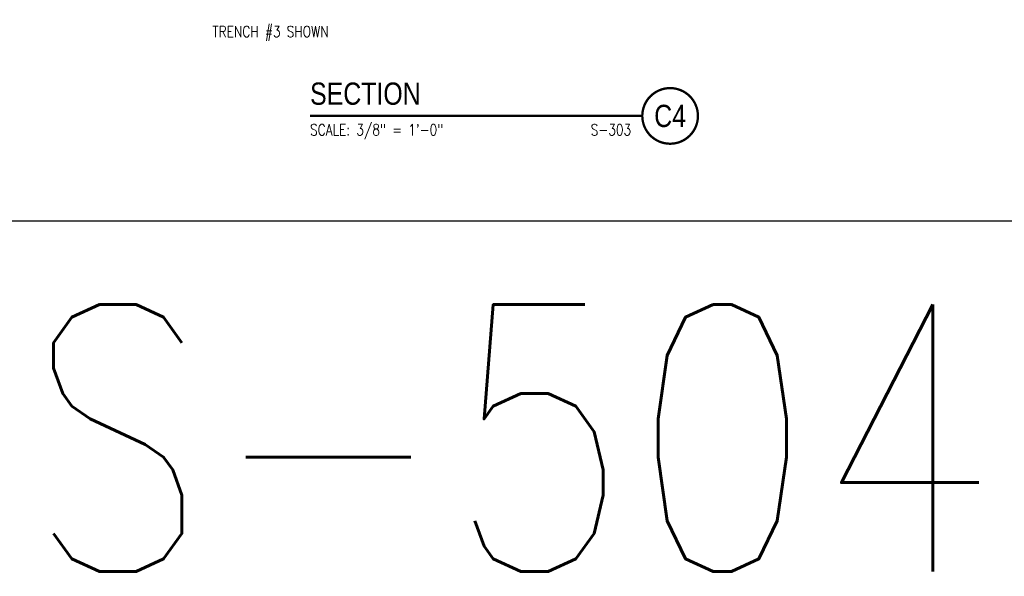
# Model space of a CAD drawing. Header units: inches. Extents: x -9715 to 32893, y -15613 to -1138.
# Tile 288 of 380: x 10664 to 11018, y -9292 to -9092. Entities that reach past the tile are written whole.
import ezdxf
from ezdxf.enums import TextEntityAlignment as Align

# ---------------------------------------------------------------- set-up
doc = ezdxf.new("R2010")
doc.units = ezdxf.units.IN
doc.header["$MEASUREMENT"] = 0
doc.layers.get('0').update_dxf_attribs({"color": 252})
doc.layers.get('DEFPOINTS').update_dxf_attribs({"color": 11})
doc.layers.add('S-ANNO-SYMB', color=2, linetype='Continuous')
doc.layers.add('S-ANNO-TEXT', color=2, linetype='Continuous')
doc.styles.add('125', font='romans.shx', dxfattribs={"width": 0.8, "height": 2})
doc.styles.add('FT', font='ROMANS.shx', dxfattribs={"width": 0.8, "height": 0.125})
doc.styles.get("Standard").update_dxf_attribs({"font": 'romans.shx', "width": 0.8})
doc.styles.add('TT', font='swiss.ttf', dxfattribs={"width": 0.8, "height": 0.25})

# ---------------------------------------------------------------- blocks, each defined once
blk = doc.blocks.new('SECTION_INFO')
at = {"style": 'TT', "width": 0.8}
blk.add_attdef('SECTION_TITLE', text='', height=0.25, dxfattribs=at).set_placement((0, 0.375), align=Align.TOP_LEFT)
at = {"style": 'FT', "width": 0.8}
blk.add_attdef('SCALE', (0, -0.21875), '', height=0.125, dxfattribs=at)
blk = doc.blocks.new('T-BULB_R')
at = {"const_width": 0.02604}
for points in [[(0.625, 0, 1), (0, 0, 1)], [(0.625, 0, -1), (0, 0, -1)]]:
    blk.add_lwpolyline(points, format="xyb", dxfattribs=at)
at = {"style": 'TT', "width": 0.8}
blk.add_attdef('SECTION_#', text='', height=0.25, dxfattribs=at).set_placement((0.3125, 0), align=Align.MIDDLE)
at = {"style": 'FT', "width": 0.8}
blk.add_attdef('SHEET_FROM', text='', height=0.125, dxfattribs=at).set_placement((-0.125, -0.21875), align=Align.RIGHT)

msp = doc.modelspace()

# ---------------------------------------------------------------- linework, layer by layer
at = {"layer": 'DEFPOINTS'}
msp.add_lwpolyline([(10114.93534, -9164.20578), (11074.93534, -9164.20578), (11074.93534, -8508.86178), (10114.93534, -8508.86178)], close=True, dxfattribs=at)
at = {"layer": 'S-ANNO-SYMB', "const_width": 0.896}
msp.add_lwpolyline([(10768.30025, -9126.47579), (10887.66719, -9126.47579)], dxfattribs=at)

# ---------------------------------------------------------------- block references
at = {"layer": 'S-ANNO-SYMB', "xscale": 32.00000142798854, "yscale": 32.00000142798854, "zscale": 32.00000142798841}
for name, p, values in [('SECTION_INFO', (10768.30025, -9126.47579), {'SECTION_TITLE': 'SECTION', 'SCALE': 'SCALE: 3/8" = 1\'-0"'}), ('T-BULB_R', (10887.66719, -9126.47579), {'SECTION_#': 'C4', 'SHEET_FROM': 'S-303'})]:
    msp.add_blockref(name, p, dxfattribs=at).add_auto_attribs(values)

# ---------------------------------------------------------------- texts
at = {"insert": (10666.26234, -9194.28636), "char_height": 96, "width": 528, "attachment_point": 1}
msp.add_mtext('S-504', dxfattribs=at)
at = {"layer": 'S-ANNO-TEXT', "insert": (10733.27167, -9094.17273), "char_height": 4.0000002, "width": 66.8726199, "attachment_point": 1, "style": '125'}
msp.add_mtext('TRENCH #3 SHOWN', dxfattribs=at)

doc.saveas('drawing.dxf')
